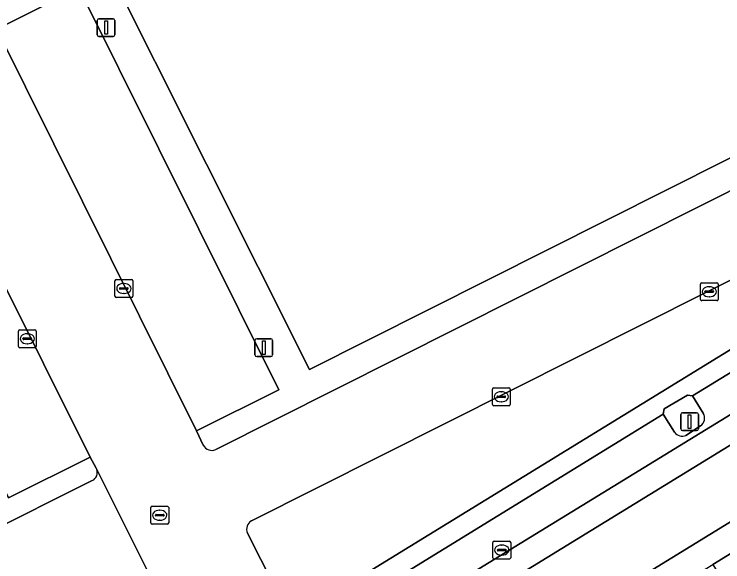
# Model space of a CAD drawing. Extents: x 158455 to 159797, y 387218 to 388672.
# Drawn here: x 159060.22 to 159099.92, y 387516.68 to 387547.34 of the extents above; entities that cross this region are included whole.
import ezdxf

# ---------------------------------------------------------------- set-up
doc = ezdxf.new("R2010")
doc.units = 0
for name, color, linetype in [('IMGEO_Erf', 7, 'Continuous'), ('IMGEO_Kolk', 7, 'Continuous'), ('IMGEO_Lichtmast', 7, 'Continuous'), ('IMGEO_Pand', 7, 'Continuous'), ('IMGEO_Parkeervlak_open', 7, 'Continuous'), ('IMGEO_Rijbaan_lokaal_gesloten', 7, 'Continuous'), ('IMGEO_Rijbaan_lokaal_open', 7, 'Continuous'), ('IMGEO_Rioolput', 7, 'Continuous'), ('IMGEO_Voetpad_open', 7, 'Continuous')]:
    doc.layers.add(name, color=color, linetype=linetype)

msp = doc.modelspace()

# ---------------------------------------------------------------- linework, layer by layer
at = {"layer": 'IMGEO_Erf'}
for points in [[(159073.295, 387518.294), (159075.522, 387513.904), (159075.753, 387513.481), (159123.804, 387542.953), (159124.32, 387544.942), (159122.765, 387547.967), (159083.772, 387623.807), (159062.271, 387612.98)], [(159057.226, 387550.512), (159059.224, 387546.508), (159063.841, 387548.815), (159075.054, 387526.304), (159070.436, 387524.01), (159070.816, 387523.205)], [(159064.59, 387521.23), (159058.387, 387518.146), (159040.851, 387509.415), (159021.957, 387500), (159012.826, 387495.45), (159010.558, 387500), (159000, 387521.178), (158990.195, 387540.846), (158986.374, 387548.51)], [(159071.512, 387522.97), (159118.834, 387546.751), (159120.831, 387542.738), (159073.516, 387518.979)], [(159068.262, 387515.015), (159064.842, 387521.858)]]:
    msp.add_lwpolyline(points, dxfattribs=at)
msp.add_lwpolyline([(159076.762, 387527.453), (159065.218, 387550.45), (159081.872, 387558.822), (159083.509, 387555.537), (159090.218, 387558.905), (159088.568, 387562.191), (159105.222, 387570.559), (159116.77, 387547.552)], close=True, dxfattribs=at)
for centre, radius, start, end in [((159071.286, 387523.449), 0.529, 207.4093, 295.2768), ((159064.386, 387521.677), 0.491, 294.5857, 21.6857), ((159073.766, 387518.52), 0.523, 118.6214, 205.6164)]:
    msp.add_arc(centre, radius, start, end, dxfattribs=at)
at = {"layer": 'IMGEO_Kolk'}
for p, q in [((159065.864, 387531.558), (159065.864, 387532.41)), ((159065.939, 387532.484), (159066.791, 387532.484)), ((159066.352, 387532.264), (159066.377, 387532.264)), ((159066.865, 387532.41), (159066.865, 387531.558)), ((159098.664, 387531.377), (159098.664, 387532.229)), ((159098.739, 387532.303), (159099.591, 387532.303)), ((159099.665, 387532.229), (159099.665, 387531.377)), ((159066.123, 387531.978), (159066.123, 387531.99)), ((159066.561, 387531.941), (159066.163, 387531.941)), ((159066.166, 387532.027), (159066.564, 387532.027)), ((159066.607, 387531.99), (159066.607, 387531.978)), ((159098.923, 387531.797), (159098.923, 387531.809)), ((159098.966, 387531.846), (159099.364, 387531.846)), ((159099.152, 387532.083), (159099.177, 387532.083)), ((159099.407, 387531.809), (159099.407, 387531.797)), ((159066.791, 387531.484), (159065.939, 387531.484)), ((159066.375, 387531.704), (159066.35, 387531.704)), ((159099.361, 387531.76), (159098.963, 387531.76)), ((159099.175, 387531.523), (159099.15, 387531.523)), ((159099.591, 387531.303), (159098.739, 387531.303)), ((159060.452, 387528.745), (159060.452, 387529.597)), ((159060.527, 387529.671), (159061.379, 387529.671)), ((159060.94, 387529.451), (159060.965, 387529.451)), ((159061.453, 387529.597), (159061.453, 387528.745)), ((159060.711, 387529.165), (159060.711, 387529.177)), ((159061.149, 387529.128), (159060.751, 387529.128)), ((159060.754, 387529.214), (159061.152, 387529.214)), ((159061.195, 387529.177), (159061.195, 387529.165)), ((159061.379, 387528.671), (159060.527, 387528.671)), ((159060.963, 387528.891), (159060.938, 387528.891)), ((159087.01, 387525.496), (159087.01, 387526.348)), ((159087.085, 387526.422), (159087.937, 387526.422)), ((159088.011, 387526.348), (159088.011, 387525.496)), ((159087.269, 387525.916), (159087.269, 387525.928)), ((159087.707, 387525.879), (159087.309, 387525.879)), ((159087.312, 387525.965), (159087.71, 387525.965)), ((159087.498, 387526.202), (159087.523, 387526.202)), ((159087.753, 387525.928), (159087.753, 387525.916)), ((159087.521, 387525.642), (159087.496, 387525.642)), ((159087.937, 387525.422), (159087.085, 387525.422)), ((159087.037, 387516.914), (159087.037, 387517.766)), ((159087.112, 387517.84), (159087.964, 387517.84)), ((159087.525, 387517.62), (159087.55, 387517.62)), ((159088.038, 387517.766), (159088.038, 387516.914)), ((159087.296, 387517.334), (159087.296, 387517.346)), ((159087.734, 387517.297), (159087.336, 387517.297)), ((159087.339, 387517.383), (159087.737, 387517.383)), ((159087.78, 387517.346), (159087.78, 387517.334)), ((159087.964, 387516.84), (159087.112, 387516.84)), ((159087.548, 387517.06), (159087.523, 387517.06))]:
    msp.add_line(p, q, dxfattribs=at)
for points in [[(159065.864, 387531.558), (159065.864, 387532.41)], [(159065.939, 387532.484), (159066.791, 387532.484)], [(159066.865, 387532.41), (159066.865, 387531.558)], [(159098.664, 387531.377), (159098.664, 387532.229)], [(159098.739, 387532.303), (159099.591, 387532.303)], [(159099.665, 387532.229), (159099.665, 387531.377)], [(159066.791, 387531.484), (159065.939, 387531.484)], [(159099.591, 387531.303), (159098.739, 387531.303)], [(159060.452, 387528.745), (159060.452, 387529.597)], [(159060.527, 387529.671), (159061.379, 387529.671)], [(159061.453, 387529.597), (159061.453, 387528.745)], [(159061.379, 387528.671), (159060.527, 387528.671)], [(159087.01, 387525.496), (159087.01, 387526.348)], [(159087.085, 387526.422), (159087.937, 387526.422)], [(159088.011, 387526.348), (159088.011, 387525.496)], [(159087.937, 387525.422), (159087.085, 387525.422)], [(159087.037, 387516.914), (159087.037, 387517.766)], [(159087.112, 387517.84), (159087.964, 387517.84)], [(159088.038, 387517.766), (159088.038, 387516.914)], [(159087.964, 387516.84), (159087.112, 387516.84)]]:
    msp.add_lwpolyline(points, dxfattribs=at)
for centre, radius, start, end in [((159065.941, 387532.408), 0.0765, 91.552, 178.448), ((159065.941, 387532.408), 0.0765, 91.552, 178.448), ((159066.789, 387532.408), 0.0765, 1.552, 88.448), ((159066.789, 387532.408), 0.0765, 1.552, 88.448), ((159098.741, 387532.227), 0.0765, 91.552, 178.448), ((159098.741, 387532.227), 0.0765, 91.552, 178.448), ((159099.589, 387532.227), 0.0765, 1.552, 88.448), ((159099.589, 387532.227), 0.0765, 1.552, 88.448), ((159066.163, 387531.987), 0.0403, 85.8775, 175.7526), ((159066.16, 387531.977), 0.0366, 178.938, 274.7102), ((159066.564, 387531.984), 0.043, 264.8664, 352.4533), ((159066.568, 387531.989), 0.0386, 1.7309, 96.639), ((159098.963, 387531.806), 0.0403, 85.8775, 175.7526), ((159099.368, 387531.808), 0.0386, 1.7309, 96.639), ((159065.941, 387531.56), 0.0765, 181.552, 268.448), ((159065.941, 387531.56), 0.0765, 181.552, 268.448), ((159066.789, 387531.56), 0.0765, 271.552, 358.448), ((159066.789, 387531.56), 0.0765, 271.552, 358.448), ((159098.96, 387531.796), 0.0366, 178.938, 274.7102), ((159099.364, 387531.803), 0.043, 264.8664, 352.4533), ((159098.741, 387531.379), 0.0765, 181.552, 268.448), ((159098.741, 387531.379), 0.0765, 181.552, 268.448), ((159099.589, 387531.379), 0.0765, 271.552, 358.448), ((159099.589, 387531.379), 0.0765, 271.552, 358.448), ((159060.529, 387529.595), 0.0765, 91.552, 178.448), ((159060.529, 387529.595), 0.0765, 91.552, 178.448), ((159061.377, 387529.595), 0.0765, 1.552, 88.448), ((159061.377, 387529.595), 0.0765, 1.552, 88.448), ((159060.751, 387529.174), 0.0403, 85.8775, 175.7526), ((159060.748, 387529.164), 0.0366, 178.938, 274.7102), ((159061.152, 387529.171), 0.043, 264.8664, 352.4533), ((159061.156, 387529.176), 0.0386, 1.7309, 96.639), ((159060.529, 387528.747), 0.0765, 181.552, 268.448), ((159060.529, 387528.747), 0.0765, 181.552, 268.448), ((159061.377, 387528.747), 0.0765, 271.552, 358.448), ((159061.377, 387528.747), 0.0765, 271.552, 358.448), ((159087.087, 387526.346), 0.0765, 91.552, 178.448), ((159087.087, 387526.346), 0.0765, 91.552, 178.448), ((159087.935, 387526.346), 0.0765, 1.552, 88.448), ((159087.935, 387526.346), 0.0765, 1.552, 88.448), ((159087.309, 387525.925), 0.0403, 85.8775, 175.7526), ((159087.306, 387525.915), 0.0366, 178.938, 274.7102), ((159087.71, 387525.922), 0.043, 264.8664, 352.4533), ((159087.714, 387525.927), 0.0386, 1.7309, 96.639), ((159087.087, 387525.498), 0.0765, 181.552, 268.448), ((159087.087, 387525.498), 0.0765, 181.552, 268.448), ((159087.935, 387525.498), 0.0765, 271.552, 358.448), ((159087.935, 387525.498), 0.0765, 271.552, 358.448), ((159087.114, 387517.764), 0.0765, 91.552, 178.448), ((159087.114, 387517.764), 0.0765, 91.552, 178.448), ((159087.962, 387517.764), 0.0765, 1.552, 88.448), ((159087.962, 387517.764), 0.0765, 1.552, 88.448), ((159087.336, 387517.343), 0.0403, 85.8775, 175.7526), ((159087.333, 387517.333), 0.0366, 178.938, 274.7102), ((159087.737, 387517.34), 0.043, 264.8664, 352.4533), ((159087.741, 387517.345), 0.0386, 1.7309, 96.639), ((159087.114, 387516.916), 0.0765, 181.552, 268.448), ((159087.114, 387516.916), 0.0765, 181.552, 268.448), ((159087.962, 387516.916), 0.0765, 271.552, 358.448), ((159087.962, 387516.916), 0.0765, 271.552, 358.448)]:
    msp.add_arc(centre, radius, start, end, dxfattribs=at)
for centre, major_axis, ratio, start_param, end_param in [((159066.351, 387531.984), (-0.387, 0.002), 0.722429, 4.712389, 7.853982), ((159066.376, 387531.984), (-0.39, 0.002), 0.717154, 1.570796, 4.712389), ((159099.151, 387531.803), (-0.387, 0.002), 0.722429, 4.712389, 7.853982), ((159099.176, 387531.803), (-0.39, 0.002), 0.717154, 1.570796, 4.712389), ((159060.939, 387529.171), (-0.387, 0.002), 0.722429, 4.712389, 7.853982), ((159060.964, 387529.171), (-0.39, 0.002), 0.717154, 1.570796, 4.712389), ((159087.497, 387525.922), (-0.387, 0.002), 0.722429, 4.712389, 7.853982), ((159087.522, 387525.922), (-0.39, 0.002), 0.717154, 1.570796, 4.712389), ((159087.524, 387517.34), (-0.387, 0.002), 0.722429, 4.712389, 7.853982), ((159087.549, 387517.34), (-0.39, 0.002), 0.717154, 1.570796, 4.712389)]:
    msp.add_ellipse(centre, major_axis=major_axis, ratio=ratio, start_param=start_param, end_param=end_param, dxfattribs=at)
at = {"layer": 'IMGEO_Lichtmast'}
for p, q in [((159064.869, 387546.188), (159064.869, 387546.988)), ((159064.869, 387546.988), (159064.869, 387546.188)), ((159064.969, 387547.088), (159065.759, 387547.088)), ((159065.759, 387547.088), (159064.969, 387547.088)), ((159065.859, 387546.988), (159065.859, 387546.188)), ((159065.859, 387546.188), (159065.859, 387546.988)), ((159065.759, 387546.088), (159064.969, 387546.088)), ((159064.969, 387546.088), (159065.759, 387546.088)), ((159073.71, 387528.273), (159073.71, 387529.073)), ((159073.71, 387529.073), (159073.71, 387528.273)), ((159073.81, 387529.173), (159074.6, 387529.173)), ((159074.6, 387529.173), (159073.81, 387529.173)), ((159074.7, 387529.073), (159074.7, 387528.273)), ((159074.7, 387528.273), (159074.7, 387529.073)), ((159074.6, 387528.173), (159073.81, 387528.173)), ((159073.81, 387528.173), (159074.6, 387528.173)), ((159097.562, 387524.129), (159097.562, 387524.929)), ((159097.562, 387524.929), (159097.562, 387524.129)), ((159097.662, 387525.029), (159098.452, 387525.029)), ((159098.452, 387525.029), (159097.662, 387525.029)), ((159098.552, 387524.929), (159098.552, 387524.129)), ((159098.552, 387524.129), (159098.552, 387524.929)), ((159098.452, 387524.029), (159097.662, 387524.029)), ((159097.662, 387524.029), (159098.452, 387524.029))]:
    msp.add_line(p, q, dxfattribs=at)
for points in [[(159065.289, 387546.963), (159065.439, 387546.963), (159065.439, 387546.213), (159065.289, 387546.213), (159065.289, 387546.963)], [(159074.13, 387529.048), (159074.28, 387529.048), (159074.28, 387528.298), (159074.13, 387528.298), (159074.13, 387529.048)], [(159097.982, 387524.904), (159098.132, 387524.904), (159098.132, 387524.154), (159097.982, 387524.154), (159097.982, 387524.904)]]:
    msp.add_lwpolyline(points, dxfattribs=at)
for centre, start, end in [((159064.969, 387546.988), 90, 180), ((159064.969, 387546.988), 90, 180), ((159065.759, 387546.988), 0, 90), ((159065.759, 387546.988), 360, 90), ((159064.969, 387546.188), 180, 270), ((159064.969, 387546.188), 180, 270), ((159065.759, 387546.188), 270, 0), ((159065.759, 387546.188), 270, 0), ((159073.81, 387529.073), 90, 180), ((159073.81, 387529.073), 90, 180), ((159074.6, 387529.073), 0, 90), ((159074.6, 387529.073), 360, 90), ((159073.81, 387528.273), 180, 270), ((159073.81, 387528.273), 180, 270), ((159074.6, 387528.273), 270, 0), ((159074.6, 387528.273), 270, 0), ((159097.662, 387524.929), 90, 180), ((159097.662, 387524.929), 90, 180), ((159098.452, 387524.929), 0, 90), ((159098.452, 387524.929), 360, 90), ((159097.662, 387524.129), 180, 270), ((159097.662, 387524.129), 180, 270), ((159098.452, 387524.129), 270, 0), ((159098.452, 387524.129), 270, 0)]:
    msp.add_arc(centre, 0.1, start, end, dxfattribs=at)
at = {"layer": 'IMGEO_Pand'}
msp.add_lwpolyline([(159105.222, 387570.559), (159088.568, 387562.191), (159090.218, 387558.905), (159083.509, 387555.537), (159081.872, 387558.822), (159065.218, 387550.45), (159076.762, 387527.453), (159116.77, 387547.552)], close=True, dxfattribs=at)
at = {"layer": 'IMGEO_Parkeervlak_open'}
for points in [[(159044.168, 387551.777), (159059.902, 387520.259), (159064.471, 387522.54), (159048.758, 387554.057)], [(159059.224, 387546.508), (159070.436, 387524.01), (159075.054, 387526.304), (159063.841, 387548.815)]]:
    msp.add_lwpolyline(points, close=True, dxfattribs=at)
for points in [[(159120.683, 387537.684), (159118.495, 387538.167), (159118.084, 387538.098), (159098.23, 387525.969), (159098.824, 387524.998)], [(159027.513, 387481.181), (159026.877, 387482.18), (159024.963, 387481.026), (159023.269, 387479.962), (159018.035, 387476.998), (159017.182, 387476.601), (159018.053, 387474.867), (159023.896, 387478.124), (159121.481, 387537.858)], [(159097.221, 387523.944), (159096.578, 387524.947), (159078.298, 387513.713), (159078.92, 387512.717)], [(159098.674, 387524.293), (159097.858, 387523.753)]]:
    msp.add_lwpolyline(points, dxfattribs=at)
for centre, radius, start, end in [((159098.382, 387524.724), 0.52, 304.1462, 31.8309), ((159097.663, 387524.262), 0.545, 215.6882, 290.9299)]:
    msp.add_arc(centre, radius, start, end, dxfattribs=at)
at = {"layer": 'IMGEO_Rijbaan_lokaal_gesloten'}
for points in [[(159133.229, 387549.041), (159131.804, 387548.467), (159132.872, 387546.133), (159133.561, 387544.061), (159133.59, 387542.706), (159133.317, 387541.303), (159132.756, 387539.948), (159131.877, 387538.704), (159130.75, 387537.685), (159126.453, 387534.93), (159019.808, 387469.507), (159020.676, 387468.281), (159024.359, 387470.558), (159047.885, 387485.004), (159051.33, 387487.098), (159060.651, 387492.816), (159093.351, 387512.877)], [(159019.808, 387469.507), (159126.453, 387534.93), (159130.75, 387537.685), (159131.877, 387538.704), (159132.756, 387539.948), (159133.317, 387541.303), (159133.59, 387542.706), (159133.561, 387544.061), (159132.872, 387546.133), (159131.804, 387548.467), (159128.209, 387547.02), (159128.678, 387545.688), (159128.83, 387544.305), (159128.794, 387543.65), (159128.698, 387543.022), (159128.387, 387541.954), (159128.138, 387541.384), (159127.481, 387540.337), (159126.573, 387539.372), (159125.668, 387538.733), (159024.654, 387476.829)], [(159008.396, 387469.517), (159010.601, 387470.186), (159013.378, 387471.157), (159016.309, 387472.364), (159018.744, 387473.535), (159024.654, 387476.829), (159125.668, 387538.733), (159126.573, 387539.372), (159127.481, 387540.337), (159128.138, 387541.384), (159128.387, 387541.954), (159128.698, 387543.022), (159128.794, 387543.65), (159128.83, 387544.305), (159128.678, 387545.688), (159128.209, 387547.02), (159126.829, 387546.593), (159126.933, 387546.399)], [(159124.964, 387539.982), (159121.878, 387538.085), (159121.481, 387537.858), (159023.896, 387478.124), (159018.053, 387474.867)], [(159093.351, 387512.877), (159099.356, 387516.529), (159126.181, 387533.011), (159127.42, 387533.785)]]:
    msp.add_lwpolyline(points, dxfattribs=at)
at = {"layer": 'IMGEO_Rijbaan_lokaal_open'}
for points in [[(159060.432, 387563.065), (159047.502, 387556.627), (159048.758, 387554.057), (159064.471, 387522.54), (159064.805, 387521.931), (159064.842, 387521.858), (159068.262, 387515.015), (159070.598, 387510.318), (159075.753, 387513.481), (159075.522, 387513.904), (159073.295, 387518.294)], [(159070.816, 387523.205), (159070.436, 387524.01), (159059.224, 387546.508), (159057.226, 387550.512)], [(159073.516, 387518.979), (159120.831, 387542.738), (159118.834, 387546.751), (159071.512, 387522.97)]]:
    msp.add_lwpolyline(points, dxfattribs=at)
for centre, radius, start, end in [((159071.286, 387523.449), 0.529, 207.4093, 295.2768), ((159073.766, 387518.52), 0.523, 118.6214, 205.6164)]:
    msp.add_arc(centre, radius, start, end, dxfattribs=at)
at = {"layer": 'IMGEO_Rioolput'}
for p, q in [((159067.874, 387518.866), (159067.874, 387519.718)), ((159067.949, 387519.792), (159068.801, 387519.792)), ((159068.362, 387519.572), (159068.387, 387519.572)), ((159068.875, 387519.718), (159068.875, 387518.866)), ((159068.133, 387519.286), (159068.133, 387519.298)), ((159068.571, 387519.249), (159068.173, 387519.249)), ((159068.176, 387519.335), (159068.574, 387519.335)), ((159068.617, 387519.298), (159068.617, 387519.286)), ((159068.801, 387518.792), (159067.949, 387518.792)), ((159068.385, 387519.012), (159068.36, 387519.012))]:
    msp.add_line(p, q, dxfattribs=at)
for points in [[(159067.874, 387518.866), (159067.874, 387519.718)], [(159067.949, 387519.792), (159068.801, 387519.792)], [(159068.875, 387519.718), (159068.875, 387518.866)], [(159068.801, 387518.792), (159067.949, 387518.792)]]:
    msp.add_lwpolyline(points, dxfattribs=at)
for centre, radius, start, end in [((159067.951, 387519.716), 0.0765, 91.552, 178.448), ((159067.951, 387519.716), 0.0765, 91.552, 178.448), ((159068.799, 387519.716), 0.0765, 1.552, 88.448), ((159068.799, 387519.716), 0.0765, 1.552, 88.448), ((159068.173, 387519.295), 0.0403, 85.8775, 175.7526), ((159068.17, 387519.285), 0.0366, 178.938, 274.7102), ((159068.574, 387519.292), 0.043, 264.8664, 352.4533), ((159068.578, 387519.297), 0.0386, 1.7309, 96.639), ((159067.951, 387518.868), 0.0765, 181.552, 268.448), ((159067.951, 387518.868), 0.0765, 181.552, 268.448), ((159068.799, 387518.868), 0.0765, 271.552, 358.448), ((159068.799, 387518.868), 0.0765, 271.552, 358.448)]:
    msp.add_arc(centre, radius, start, end, dxfattribs=at)
for centre, major_axis, ratio, start_param, end_param in [((159068.361, 387519.292), (-0.387, 0.002), 0.722429, 4.712389, 7.853982), ((159068.386, 387519.292), (-0.39, 0.002), 0.717154, 1.570796, 4.712389)]:
    msp.add_ellipse(centre, major_axis=major_axis, ratio=ratio, start_param=start_param, end_param=end_param, dxfattribs=at)
at = {"layer": 'IMGEO_Voetpad_open'}
for points in [[(159035.885, 387563.273), (159058.387, 387518.146), (159064.59, 387521.23)], [(159064.842, 387521.858), (159064.805, 387521.931), (159064.471, 387522.54), (159059.902, 387520.259), (159044.168, 387551.777), (159048.758, 387554.057), (159047.502, 387556.627), (159060.432, 387563.065)], [(159125.941, 387545.788), (159124.32, 387544.942), (159123.804, 387542.953), (159075.753, 387513.481), (159070.598, 387510.318), (159047.435, 387496.111), (159033.924, 387487.824), (159022.681, 387480.928), (159017.529, 387478.016), (159018.035, 387476.998), (159023.269, 387479.962), (159024.963, 387481.026), (159026.877, 387482.18), (159027.513, 387481.181)], [(159128.076, 387532.699), (159127.42, 387533.785), (159126.181, 387533.011), (159099.356, 387516.529), (159100.98, 387513.924), (159108.669, 387518.647), (159119.81, 387525.491), (159130.188, 387531.865), (159141.541, 387537.995), (159139.101, 387542.753)], [(159054.492, 387499.126), (159076.632, 387512.734), (159076.719, 387512.99), (159078.008, 387513.789), (159078.298, 387513.713), (159096.578, 387524.947), (159096.643, 387525.25), (159097.952, 387526.013), (159098.23, 387525.969), (159118.084, 387538.098), (159117.86, 387538.616), (159118.494, 387538.752), (159120.855, 387538.259), (159121.302, 387538.39), (159121.566, 387538.555), (159121.878, 387538.085), (159124.964, 387539.982), (159124.351, 387540.969)], [(159098.824, 387524.998), (159098.23, 387525.969), (159097.952, 387526.013), (159096.643, 387525.25), (159096.578, 387524.947), (159097.221, 387523.944)], [(159097.858, 387523.753), (159098.674, 387524.293)]]:
    msp.add_lwpolyline(points, dxfattribs=at)
for centre, radius, start, end in [((159098.382, 387524.724), 0.52, 304.1462, 31.8309), ((159097.663, 387524.262), 0.545, 215.6882, 290.9299), ((159064.386, 387521.677), 0.491, 294.5857, 21.6857)]:
    msp.add_arc(centre, radius, start, end, dxfattribs=at)

doc.saveas('drawing.dxf')
